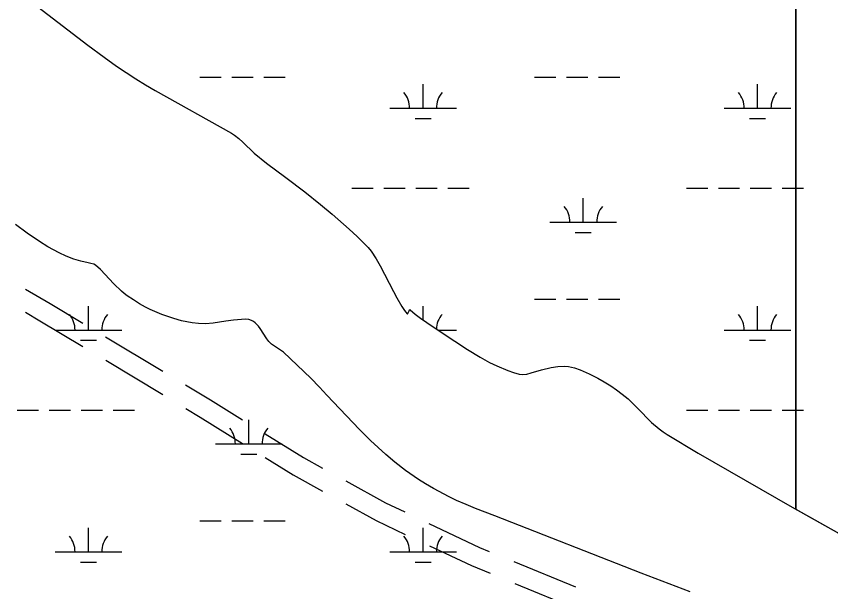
# Model space of a CAD drawing. Extents: x 3161564 to 3199464, y 849354 to 874788.
# Drawn here: x 3184074 to 3185296, y 862435 to 863298 of the extents above; entities that cross this region are included whole.
import ezdxf

# ---------------------------------------------------------------- set-up
doc = ezdxf.new("R2010")
doc.units = 0
for name, color, linetype in [('V-ROAD-CNTR', 7, 'Continuous'), ('V-SITE-VEGE', 7, 'Continuous'), ('V-TOPO-SHOR', 7, 'Continuous'), ('V-WETL-SWMP', 7, 'Continuous')]:
    doc.layers.add(name, color=color, linetype=linetype)

msp = doc.modelspace()

# ---------------------------------------------------------------- linework, layer by layer
at = {"layer": 'V-ROAD-CNTR'}
for p, q in [((3184208.1, 862817.2), (3184293.8, 862765.7)), ((3184208.2, 862782.1), (3184293.9, 862730.7)), ((3184820.6, 862480.4), (3184913, 862442.3)), ((3184821.7, 862447.5), (3184914.2, 862409.4))]:
    msp.add_line(p, q, dxfattribs=at)
for points in [[(3184087.9, 862889), (3184124.7, 862867.3), (3184173.8, 862837.8)], [(3184088, 862854.1), (3184109.4, 862841.5), (3184173.9, 862802.7)], [(3184328.1, 862745.1), (3184365.5, 862722.6), (3184413.4, 862692.9)], [(3184328.2, 862710.1), (3184349.9, 862697), (3184413.3, 862657.6)], [(3184447.4, 862671.8), (3184504.8, 862636.2), (3184533.2, 862620.5)], [(3184447.3, 862636.5), (3184489.6, 862610.3), (3184533.6, 862586)], [(3184568.2, 862601.2), (3184627.7, 862568.4), (3184656.7, 862554.7)], [(3184568.6, 862566.7), (3184614, 862541.7), (3184657.6, 862521.1)], [(3184692.9, 862537.6), (3184769, 862501.6), (3184783.6, 862495.6)], [(3184693.7, 862504), (3184756.9, 862474.2), (3184784.7, 862462.7)]]:
    msp.add_lwpolyline(points, dxfattribs=at)
at = {"layer": 'V-SITE-VEGE'}
for p, q in [((3185243.7, 862558.9), (3185243.7, 864163.3)), ((3184106.4, 863312.4), (3184181.5, 863254.9)), ((3184181.5, 863254.9), (3184206, 863236.7)), ((3184206, 863236.7), (3184224.6, 863223.4)), ((3184224.6, 863223.4), (3184253.2, 863204.3)), ((3184253.2, 863204.3), (3184267.7, 863195.2)), ((3184267.7, 863195.2), (3184282.5, 863186.6)), ((3184282.5, 863186.6), (3184396.8, 863123)), ((3184396.8, 863123), (3184401.4, 863120)), ((3184401.4, 863120), (3184407.9, 863114.9)), ((3184407.9, 863114.9), (3184414.1, 863109.5)), ((3184414.1, 863109.5), (3184430.9, 863092.7)), ((3184430.9, 863092.7), (3184449.5, 863077.8)), ((3184449.5, 863077.8), (3184478.3, 863056.4)), ((3184478.3, 863056.4), (3184506.8, 863034.8)), ((3184506.8, 863034.8), (3184530.4, 863015.8)), ((3184530.4, 863015.8), (3184548, 863001.2)), ((3184548, 863001.2), (3184573.5, 862978.8)), ((3184090.4, 862972.8), (3184072.7, 862985.9)), ((3184108.7, 862960.2), (3184090.4, 862972.8)), ((3184573.5, 862978.8), (3184585.5, 862967.6)), ((3184121.2, 862952.4), (3184108.7, 862960.2)), ((3184585.5, 862967.6), (3184597, 862956.5)), ((3184138.5, 862943.1), (3184121.2, 862952.4)), ((3184597, 862956.5), (3184601.9, 862951.2)), ((3184601.9, 862951.2), (3184606.3, 862945.7)), ((3184148.7, 862938.4), (3184138.5, 862943.1)), ((3184160.6, 862933.7), (3184148.7, 862938.4)), ((3184606.3, 862945.7), (3184613.9, 862934.5)), ((3184171.1, 862930.8), (3184160.6, 862933.7)), ((3184181.8, 862928.2), (3184171.1, 862930.8)), ((3184186.1, 862927.3), (3184181.8, 862928.2)), ((3184190.3, 862926.2), (3184186.1, 862927.3)), ((3184192.8, 862924.8), (3184190.3, 862926.2)), ((3184200.2, 862918.1), (3184192.8, 862924.8)), ((3184613.9, 862934.5), (3184620.1, 862923.9)), ((3184620.1, 862923.9), (3184639.9, 862885.1)), ((3184220.5, 862897), (3184200.2, 862918.1)), ((3184231.9, 862885.8), (3184220.5, 862897)), ((3184236.1, 862882.2), (3184231.9, 862885.8)), ((3184240.6, 862878.9), (3184236.1, 862882.2)), ((3184249.8, 862872.6), (3184240.6, 862878.9)), ((3184639.9, 862885.1), (3184644.8, 862875.8)), ((3184644.8, 862875.8), (3184652.4, 862862.9)), ((3184258.7, 862866.9), (3184249.8, 862872.6)), ((3184268, 862861.7), (3184258.7, 862866.9)), ((3184652.4, 862862.9), (3184656.4, 862857)), ((3184274.7, 862858.5), (3184268, 862861.7)), ((3184292.4, 862851), (3184274.7, 862858.5)), ((3184310.2, 862844.8), (3184292.4, 862851)), ((3184656.4, 862857), (3184660.6, 862851.7)), ((3184660.6, 862851.7), (3184661.1, 862851.5)), ((3184661.1, 862851.5), (3184661.6, 862852.1)), ((3184661.6, 862852.1), (3184663.2, 862856.1)), ((3184663.2, 862856.1), (3184664.1, 862857.7)), ((3184664.1, 862857.7), (3184664.6, 862858.1)), ((3184664.6, 862858.1), (3184665.1, 862857.9)), ((3184665.1, 862857.9), (3184672.5, 862851.5)), ((3184672.5, 862851.5), (3184680.6, 862845.2)), ((3184322.1, 862841.5), (3184310.2, 862844.8)), ((3184338.1, 862838.4), (3184322.1, 862841.5)), ((3184347.2, 862837.4), (3184338.1, 862838.4)), ((3184388.5, 862840.9), (3184369.6, 862837.6)), ((3184400.1, 862842.3), (3184388.5, 862840.9)), ((3184411.8, 862843.5), (3184400.1, 862842.3)), ((3184417.4, 862843.8), (3184411.8, 862843.5)), ((3184422.9, 862843.3), (3184417.4, 862843.8)), ((3184426.7, 862842), (3184422.9, 862843.3)), ((3184429.8, 862840.4), (3184426.7, 862842)), ((3184432.6, 862838.4), (3184429.8, 862840.4)), ((3184437.4, 862833.5), (3184432.6, 862838.4)), ((3184680.6, 862845.2), (3184689.7, 862838.8)), ((3184689.7, 862838.8), (3184712.8, 862823.2)), ((3184357.7, 862837), (3184347.2, 862837.4)), ((3184369.6, 862837.6), (3184357.7, 862837)), ((3184440.1, 862829.9), (3184437.4, 862833.5)), ((3184449.7, 862814.3), (3184440.1, 862829.9)), ((3184452.8, 862810.3), (3184449.7, 862814.3)), ((3184712.8, 862823.2), (3184751.1, 862798.2)), ((3184457, 862806.4), (3184452.8, 862810.3)), ((3184470.5, 862797.4), (3184457, 862806.4)), ((3184474.7, 862794.1), (3184470.5, 862797.4)), ((3184495.6, 862775), (3184474.7, 862794.1)), ((3184751.1, 862798.2), (3184769.7, 862786.9)), ((3184769.7, 862786.9), (3184784, 862779)), ((3184784, 862779), (3184794.9, 862773.7)), ((3184515.9, 862755.4), (3184495.6, 862775)), ((3184794.9, 862773.7), (3184811.5, 862766.6)), ((3184811.5, 862766.6), (3184820, 862763.7)), ((3184846.3, 862763.1), (3184861.7, 862767.7)), ((3184861.7, 862767.7), (3184876.3, 862771.2)), ((3184876.3, 862771.2), (3184886.4, 862772.9)), ((3184886.4, 862772.9), (3184896.5, 862773.3)), ((3184896.5, 862773.3), (3184902.5, 862772.8)), ((3184902.5, 862772.8), (3184911.3, 862770.8)), ((3184911.3, 862770.8), (3184920, 862767.7)), ((3184920, 862767.7), (3184933.4, 862762)), ((3184529.1, 862742), (3184515.9, 862755.4)), ((3184820, 862763.7), (3184828.6, 862761.1)), ((3184828.6, 862761.1), (3184832.9, 862760.6)), ((3184832.9, 862760.6), (3184839.7, 862761.4)), ((3184839.7, 862761.4), (3184846.3, 862763.1)), ((3184933.4, 862762), (3184946.2, 862755.5)), ((3184946.2, 862755.5), (3184956.1, 862749.8)), ((3184540.1, 862729.7), (3184529.1, 862742)), ((3184956.1, 862749.8), (3184965.7, 862743.7)), ((3184965.7, 862743.7), (3184974.5, 862737.7)), ((3184588.8, 862678.6), (3184540.1, 862729.7)), ((3184974.5, 862737.7), (3184983.1, 862731.3)), ((3184983.1, 862731.3), (3184991.8, 862724.1)), ((3184991.8, 862724.1), (3185006.1, 862710.3)), ((3185006.1, 862710.3), (3185027.1, 862689)), ((3185027.1, 862689), (3185038.3, 862679.2)), ((3185038.3, 862679.2), (3185044.2, 862674.8)), ((3184605.5, 862662.1), (3184588.8, 862678.6)), ((3185044.2, 862674.8), (3185050.4, 862670.7)), ((3185050.4, 862670.7), (3185097, 862643)), ((3184628.5, 862640.8), (3184605.5, 862662.1)), ((3185097, 862643), (3185167.5, 862602.2)), ((3184642.1, 862629.3), (3184628.5, 862640.8)), ((3184658.1, 862616.8), (3184642.1, 862629.3)), ((3184677.2, 862603.4), (3184658.1, 862616.8)), ((3184687.8, 862596.8), (3184677.2, 862603.4)), ((3184700.1, 862589.9), (3184687.8, 862596.8)), ((3185167.5, 862602.2), (3185238.2, 862562)), ((3184723.5, 862577.5), (3184700.1, 862589.9)), ((3184734.6, 862572), (3184723.5, 862577.5)), ((3184748.8, 862565.8), (3184734.6, 862572)), ((3184763.1, 862560.1), (3184748.8, 862565.8)), ((3184792, 862549.1), (3184763.1, 862560.1)), ((3185238.2, 862562), (3185243.7, 862558.9)), ((3185011.3, 862462.7), (3184792, 862549.1)), ((3185084.8, 862435.1), (3185011.3, 862462.7))]:
    msp.add_line(p, q, dxfattribs=at)
msp.add_lwpolyline([(3185308.8, 864101.4), (3185277.7, 864131.4), (3185248.8, 864158.4), (3185243.7, 864163.3), (3185243.7, 862558.9), (3185389.4, 862476.8)], dxfattribs=at)
at = {"layer": 'V-TOPO-SHOR'}
for points in [[(3184106.4, 863312.4), (3184181.5, 863254.9), (3184206, 863236.7), (3184224.6, 863223.4), (3184253.2, 863204.3), (3184267.7, 863195.2), (3184282.5, 863186.6), (3184396.8, 863123), (3184401.4, 863120), (3184407.9, 863114.9), (3184414.1, 863109.5), (3184430.9, 863092.7), (3184449.5, 863077.8), (3184478.3, 863056.4), (3184506.8, 863034.8), (3184530.4, 863015.8), (3184548, 863001.2), (3184573.5, 862978.8), (3184585.5, 862967.6), (3184597, 862956.5), (3184601.9, 862951.2), (3184606.3, 862945.7), (3184613.9, 862934.5), (3184620.1, 862923.9), (3184639.9, 862885.1), (3184644.8, 862875.8), (3184652.4, 862862.9), (3184656.4, 862857), (3184660.6, 862851.7), (3184661.1, 862851.5), (3184661.6, 862852.1), (3184663.2, 862856.1), (3184664.1, 862857.7), (3184664.6, 862858.1), (3184665.1, 862857.9), (3184672.5, 862851.5), (3184680.6, 862845.2), (3184689.7, 862838.8), (3184712.8, 862823.2), (3184751.1, 862798.2), (3184769.7, 862786.9), (3184784, 862779), (3184794.9, 862773.7), (3184811.5, 862766.6), (3184820, 862763.7), (3184828.6, 862761.1), (3184832.9, 862760.6), (3184839.7, 862761.4), (3184846.3, 862763.1), (3184861.7, 862767.7), (3184876.3, 862771.2)], [(3184322.1, 862841.5), (3184310.2, 862844.8), (3184292.4, 862851), (3184274.7, 862858.5), (3184268, 862861.7), (3184258.7, 862866.9), (3184249.8, 862872.6), (3184240.6, 862878.9), (3184236.1, 862882.2), (3184231.9, 862885.8), (3184220.5, 862897), (3184200.2, 862918.1), (3184192.8, 862924.8), (3184190.3, 862926.2), (3184186.1, 862927.3), (3184181.8, 862928.2), (3184171.1, 862930.8), (3184160.6, 862933.7), (3184148.7, 862938.4), (3184138.5, 862943.1), (3184121.2, 862952.4), (3184108.7, 862960.2), (3184090.4, 862972.8), (3184072.7, 862985.9)], [(3185084.8, 862435.1), (3185011.3, 862462.7), (3184792, 862549.1), (3184763.1, 862560.1), (3184748.8, 862565.8), (3184734.6, 862572), (3184723.5, 862577.5), (3184700.1, 862589.9), (3184687.8, 862596.8), (3184677.2, 862603.4), (3184658.1, 862616.8), (3184642.1, 862629.3), (3184628.5, 862640.8), (3184605.5, 862662.1), (3184588.8, 862678.6), (3184540.1, 862729.7), (3184529.1, 862742), (3184515.9, 862755.4), (3184495.6, 862775), (3184474.7, 862794.1), (3184470.5, 862797.4), (3184457, 862806.4), (3184452.8, 862810.3), (3184449.7, 862814.3), (3184440.1, 862829.9), (3184437.4, 862833.5), (3184432.6, 862838.4), (3184429.8, 862840.4), (3184426.7, 862842), (3184422.9, 862843.3), (3184417.4, 862843.8), (3184411.8, 862843.5), (3184400.1, 862842.3), (3184388.5, 862840.9), (3184369.6, 862837.6), (3184357.7, 862837), (3184347.2, 862837.4), (3184338.1, 862838.4), (3184322.1, 862841.5)], [(3184876.3, 862771.2), (3184886.4, 862772.9), (3184896.5, 862773.3), (3184902.5, 862772.8), (3184911.3, 862770.8), (3184920, 862767.7), (3184933.4, 862762), (3184946.2, 862755.5), (3184956.1, 862749.8), (3184965.7, 862743.7), (3184974.5, 862737.7), (3184983.1, 862731.3), (3184991.8, 862724.1), (3185006.1, 862710.3), (3185027.1, 862689), (3185038.3, 862679.2), (3185044.2, 862674.8), (3185050.4, 862670.7), (3185097, 862643), (3185167.5, 862602.2), (3185238.2, 862562), (3185389.4, 862476.8)]]:
    msp.add_lwpolyline(points, dxfattribs=at)
at = {"layer": 'V-WETL-SWMP'}
for p, q in [((3184106.3, 863312.4), (3184181.5, 863254.9)), ((3184181.5, 863254.9), (3184206, 863236.7)), ((3184206, 863236.7), (3184224.6, 863223.4)), ((3184224.6, 863223.4), (3184253.2, 863204.3)), ((3184349.3, 863206.6), (3184381.3, 863206.6)), ((3184397.3, 863206.6), (3184429.3, 863206.6)), ((3184445.3, 863206.6), (3184477.3, 863206.6)), ((3184851.2, 863206.6), (3184883.2, 863206.6)), ((3184899.2, 863206.6), (3184931.2, 863206.6)), ((3184947.2, 863206.6), (3184979.2, 863206.6)), ((3184253.2, 863204.3), (3184267.7, 863195.2)), ((3184267.7, 863195.2), (3184282.5, 863186.6)), ((3184684.2, 863160.2), (3184684.2, 863196.2)), ((3185186.1, 863160.2), (3185186.1, 863196.2)), ((3184282.5, 863186.6), (3184396.8, 863123)), ((3184634.2, 863160.2), (3184734.2, 863160.2)), ((3185136.1, 863160.2), (3185236.1, 863160.2)), ((3184672.2, 863144.7), (3184696.2, 863144.7)), ((3185174.1, 863144.7), (3185198.1, 863144.7)), ((3184396.8, 863123), (3184401.4, 863120)), ((3184401.4, 863120), (3184407.9, 863114.9)), ((3184407.9, 863114.9), (3184414.1, 863109.5)), ((3184414.1, 863109.5), (3184430.9, 863092.7)), ((3184430.9, 863092.7), (3184449.5, 863077.8)), ((3184449.5, 863077.8), (3184478.3, 863056.4)), ((3184478.3, 863056.4), (3184506.8, 863034.8)), ((3184506.8, 863034.8), (3184530.4, 863015.8)), ((3184577.3, 863040.1), (3184609.3, 863040.1)), ((3184625.3, 863040.1), (3184657.3, 863040.1)), ((3184673.3, 863040.1), (3184705.3, 863040.1)), ((3184721.3, 863040.1), (3184753.3, 863040.1)), ((3185079.2, 863040.1), (3185111.2, 863040.1)), ((3185127.2, 863040.1), (3185159.2, 863040.1)), ((3185175.2, 863040.1), (3185207.2, 863040.1)), ((3185223.2, 863040.1), (3185255.2, 863040.1)), ((3184924.6, 862989.4), (3184924.6, 863025.4)), ((3184530.4, 863015.8), (3184548, 863001.2)), ((3184548, 863001.2), (3184573.5, 862978.8)), ((3184090.4, 862972.8), (3184072.7, 862985.9)), ((3184874.6, 862989.4), (3184974.6, 862989.4)), ((3184108.7, 862960.2), (3184090.4, 862972.8)), ((3184573.5, 862978.8), (3184585.5, 862967.6)), ((3184912.6, 862973.9), (3184936.6, 862973.9)), ((3184121.2, 862952.4), (3184108.7, 862960.2)), ((3184585.5, 862967.6), (3184597, 862956.5)), ((3184138.5, 862943.1), (3184121.2, 862952.4)), ((3184597, 862956.5), (3184601.9, 862951.2)), ((3184601.9, 862951.2), (3184606.3, 862945.7)), ((3184148.7, 862938.4), (3184138.5, 862943.1)), ((3184160.6, 862933.7), (3184148.7, 862938.4)), ((3184606.3, 862945.7), (3184613.9, 862934.5)), ((3184171.1, 862930.8), (3184160.6, 862933.7)), ((3184181.8, 862928.2), (3184171.1, 862930.8)), ((3184186.1, 862927.3), (3184181.8, 862928.2)), ((3184190.3, 862926.2), (3184186.1, 862927.3)), ((3184192.8, 862924.8), (3184190.3, 862926.2)), ((3184200.2, 862918.1), (3184192.8, 862924.8)), ((3184613.9, 862934.5), (3184620.1, 862923.9)), ((3184620.1, 862923.9), (3184639.9, 862885.1)), ((3184220.5, 862897), (3184200.2, 862918.1)), ((3184231.9, 862885.8), (3184220.5, 862897)), ((3184236.1, 862882.2), (3184231.9, 862885.8)), ((3184240.6, 862878.9), (3184236.1, 862882.2)), ((3184249.8, 862872.6), (3184240.6, 862878.9)), ((3184639.9, 862885.1), (3184644.8, 862875.8)), ((3184644.8, 862875.8), (3184652.4, 862862.9)), ((3184182.3, 862827.5), (3184182.3, 862863.5)), ((3184258.7, 862866.9), (3184249.8, 862872.6)), ((3184268, 862861.7), (3184258.7, 862866.9)), ((3184652.4, 862862.9), (3184656.4, 862857)), ((3184684.2, 862842.7), (3184684.2, 862863.5)), ((3184851.2, 862873.9), (3184883.2, 862873.9)), ((3184899.2, 862873.9), (3184931.2, 862873.9)), ((3184947.2, 862873.9), (3184979.2, 862873.9)), ((3185186.1, 862827.5), (3185186.1, 862863.5)), ((3184274.7, 862858.5), (3184268, 862861.7)), ((3184292.4, 862851), (3184274.7, 862858.5)), ((3184310.2, 862844.8), (3184292.4, 862851)), ((3184656.4, 862857), (3184660.6, 862851.7)), ((3184660.6, 862851.7), (3184661.1, 862851.5)), ((3184661.1, 862851.5), (3184661.6, 862852.1)), ((3184661.6, 862852.1), (3184663.2, 862856.1)), ((3184663.2, 862856.1), (3184664.1, 862857.7)), ((3184664.1, 862857.7), (3184664.6, 862858.1)), ((3184664.6, 862858.1), (3184665.1, 862857.9)), ((3184665.1, 862857.9), (3184672.5, 862851.5)), ((3184672.5, 862851.5), (3184680.6, 862845.2)), ((3184322.1, 862841.5), (3184310.2, 862844.8)), ((3184338.1, 862838.4), (3184322.1, 862841.5)), ((3184347.2, 862837.4), (3184338.1, 862838.4)), ((3184388.5, 862840.9), (3184369.6, 862837.6)), ((3184400.1, 862842.3), (3184388.5, 862840.9)), ((3184411.8, 862843.5), (3184400.1, 862842.3)), ((3184417.4, 862843.8), (3184411.8, 862843.5)), ((3184422.9, 862843.3), (3184417.4, 862843.8)), ((3184426.7, 862842), (3184422.9, 862843.3)), ((3184429.8, 862840.4), (3184426.7, 862842)), ((3184432.6, 862838.4), (3184429.8, 862840.4)), ((3184437.4, 862833.5), (3184432.6, 862838.4)), ((3184680.6, 862845.2), (3184689.7, 862838.8)), ((3184689.7, 862838.8), (3184712.8, 862823.2)), ((3184132.3, 862827.5), (3184232.3, 862827.5)), ((3184357.7, 862837), (3184347.2, 862837.4)), ((3184369.6, 862837.6), (3184357.7, 862837)), ((3184440.1, 862829.9), (3184437.4, 862833.5)), ((3184449.7, 862814.3), (3184440.1, 862829.9)), ((3184706.4, 862827.5), (3184734.2, 862827.5)), ((3185136.1, 862827.5), (3185236.1, 862827.5)), ((3184452.8, 862810.3), (3184449.7, 862814.3)), ((3184712.8, 862823.2), (3184751.1, 862798.2)), ((3184170.3, 862812.1), (3184194.3, 862812.1)), ((3184457, 862806.4), (3184452.8, 862810.3)), ((3184470.5, 862797.4), (3184457, 862806.4)), ((3185174.1, 862812.1), (3185198.1, 862812.1)), ((3184474.7, 862794.1), (3184470.5, 862797.4)), ((3184495.6, 862775), (3184474.7, 862794.1)), ((3184751.1, 862798.2), (3184769.7, 862786.9)), ((3184769.7, 862786.9), (3184784, 862779)), ((3184784, 862779), (3184794.9, 862773.7)), ((3184515.9, 862755.4), (3184495.6, 862775)), ((3184794.9, 862773.7), (3184811.5, 862766.6)), ((3184811.5, 862766.6), (3184820, 862763.7)), ((3184846.3, 862763.1), (3184861.7, 862767.7)), ((3184861.7, 862767.7), (3184876.3, 862771.2)), ((3184876.3, 862771.2), (3184886.4, 862772.9)), ((3184886.4, 862772.9), (3184896.5, 862773.3)), ((3184896.5, 862773.3), (3184902.5, 862772.8)), ((3184902.5, 862772.8), (3184911.3, 862770.8)), ((3184911.3, 862770.8), (3184920, 862767.7)), ((3184920, 862767.7), (3184933.4, 862762)), ((3184529.1, 862742), (3184515.9, 862755.4)), ((3184820, 862763.7), (3184828.6, 862761.1)), ((3184828.6, 862761.1), (3184832.9, 862760.6)), ((3184832.9, 862760.6), (3184839.7, 862761.4)), ((3184839.7, 862761.4), (3184846.3, 862763.1)), ((3184933.4, 862762), (3184946.2, 862755.5)), ((3184946.2, 862755.5), (3184956.1, 862749.8)), ((3184540.1, 862729.7), (3184529.1, 862742)), ((3184956.1, 862749.8), (3184965.7, 862743.7)), ((3184965.7, 862743.7), (3184974.5, 862737.7)), ((3184588.8, 862678.6), (3184540.1, 862729.7)), ((3184974.5, 862737.7), (3184983.1, 862731.3)), ((3184983.1, 862731.3), (3184991.8, 862724.1)), ((3184991.8, 862724.1), (3185006.1, 862710.3)), ((3184075.4, 862707.4), (3184107.4, 862707.4)), ((3184123.4, 862707.4), (3184155.4, 862707.4)), ((3184171.4, 862707.4), (3184203.4, 862707.4)), ((3184219.4, 862707.4), (3184251.4, 862707.4)), ((3185006.1, 862710.3), (3185027.1, 862689)), ((3185079.2, 862707.4), (3185111.2, 862707.4)), ((3185127.2, 862707.4), (3185159.2, 862707.4)), ((3185175.2, 862707.4), (3185207.2, 862707.4)), ((3185223.2, 862707.4), (3185255.2, 862707.4)), ((3184422.7, 862656.7), (3184422.7, 862692.7)), ((3185027.1, 862689), (3185038.3, 862679.2)), ((3185038.3, 862679.2), (3185044.2, 862674.8)), ((3184605.5, 862662.1), (3184588.8, 862678.6)), ((3185044.2, 862674.8), (3185050.4, 862670.7)), ((3185050.4, 862670.7), (3185097, 862643)), ((3184372.7, 862656.7), (3184472.7, 862656.7)), ((3184628.5, 862640.8), (3184605.5, 862662.1)), ((3185097, 862643), (3185167.5, 862602.2)), ((3184410.7, 862641.2), (3184434.7, 862641.2)), ((3184642.1, 862629.3), (3184628.5, 862640.8)), ((3184658.1, 862616.8), (3184642.1, 862629.3)), ((3184677.2, 862603.4), (3184658.1, 862616.8)), ((3184687.8, 862596.8), (3184677.2, 862603.4)), ((3184700.1, 862589.9), (3184687.8, 862596.8)), ((3185167.5, 862602.2), (3185238.2, 862562)), ((3184723.5, 862577.5), (3184700.1, 862589.9)), ((3184734.6, 862572), (3184723.5, 862577.5)), ((3184748.8, 862565.8), (3184734.6, 862572)), ((3184763.1, 862560.1), (3184748.8, 862565.8)), ((3184792, 862549.1), (3184763.1, 862560.1)), ((3185238.2, 862562), (3185389.4, 862476.8)), ((3185011.3, 862462.7), (3184792, 862549.1)), ((3184349.3, 862541.2), (3184381.3, 862541.2)), ((3184397.3, 862541.2), (3184429.3, 862541.2)), ((3184445.3, 862541.2), (3184477.3, 862541.2)), ((3184182.3, 862494.8), (3184182.3, 862530.8)), ((3184684.2, 862494.8), (3184684.2, 862530.8)), ((3184132.3, 862494.8), (3184232.3, 862494.8)), ((3184634.2, 862494.8), (3184734.2, 862494.8)), ((3184170.3, 862479.4), (3184194.3, 862479.4)), ((3184672.2, 862479.4), (3184696.2, 862479.4)), ((3185084.8, 862435.1), (3185011.3, 862462.7))]:
    msp.add_line(p, q, dxfattribs=at)
for centre, start, end in [((3184628.9, 863160.6), 359.2282, 40.7718), ((3184739.4, 863160.6), 139.2282, 180.7718), ((3185130.8, 863160.6), 359.2282, 40.7718), ((3185241.3, 863160.6), 139.2282, 180.7718), ((3184869.4, 862989.8), 359.2282, 40.7718), ((3184979.9, 862989.8), 139.2282, 180.7718), ((3184127, 862828), 359.2282, 40.7718), ((3184237.5, 862828), 139.2282, 180.7718), ((3184739.4, 862828), 139.2282, 178.3266), ((3185130.8, 862828), 359.2282, 40.7718), ((3185241.3, 862828), 139.2282, 180.7718), ((3184367.5, 862657.2), 359.2282, 40.7718), ((3184478, 862657.2), 139.2282, 180.7718), ((3184127, 862495.3), 359.2282, 40.7718), ((3184237.5, 862495.3), 139.2282, 180.7718), ((3184628.9, 862495.3), 359.2282, 40.7718), ((3184739.4, 862495.3), 139.2282, 180.7718)]:
    msp.add_arc(centre, 35.2, start, end, dxfattribs=at)

doc.saveas('drawing.dxf')
